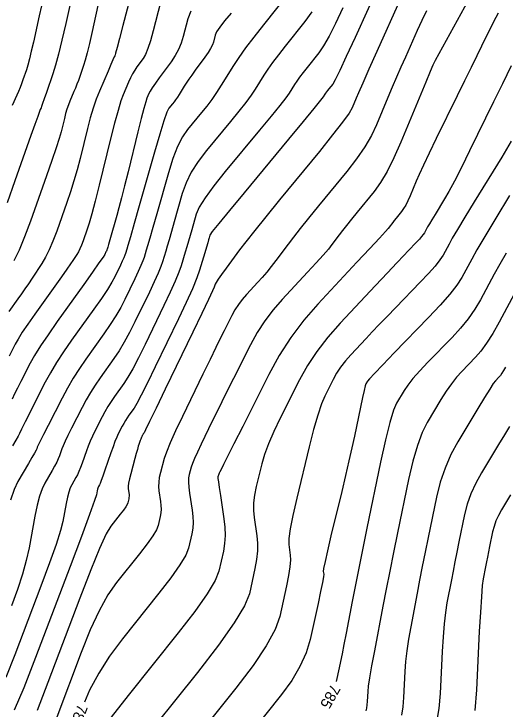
# Model space of a CAD drawing. Extents: x 2082232 to 2083549, y 592624 to 593832.
# Drawn here: x 2083048.01 to 2083079.59, y 593650 to 593694.71 of the extents above; entities that cross this region are included whole.
import ezdxf

# ---------------------------------------------------------------- set-up
doc = ezdxf.new("R2010")
doc.units = 0
doc.layers.add('DT_X_Contour_Major', color=7, linetype='Continuous')
doc.layers.add('DT_X_Contour_Minor', color=7, linetype='Continuous')

msp = doc.modelspace()

# ---------------------------------------------------------------- linework, layer by layer
at = {"layer": 'DT_X_Contour_Major'}
for points in [[(2083077.92, 593696.883), (2083075.333, 593692.152), (2083075.1, 593691.726), (2083075.021, 593691.582), (2083075.008, 593691.555), (2083074.95, 593691.416), (2083074.779, 593691.005), (2083074.495, 593690.323), (2083072.89, 593686.466), (2083072.442, 593685.452), (2083072.007, 593684.585), (2083071.583, 593683.866), (2083071.171, 593683.295), (2083070.087, 593681.971), (2083069.71, 593681.507), (2083069.39, 593681.108), (2083069.127, 593680.775), (2083068.923, 593680.506), (2083068.453, 593679.878), (2083068.223, 593679.59), (2083067.884, 593679.197), (2083067.436, 593678.7), (2083066.88, 593678.099), (2083065.251, 593676.356), (2083064.666, 593675.683), (2083064.131, 593674.969), (2083063.646, 593674.216), (2083063.212, 593673.424), (2083062.12, 593671.257), (2083061.729, 593670.477), (2083061.372, 593669.761), (2083061.05, 593669.109), (2083060.764, 593668.521), (2083060.046, 593667.039), (2083059.804, 593666.53), (2083059.617, 593666.115), (2083059.486, 593665.793), (2083059.409, 593665.565), (2083059.278, 593665.081), (2083059.243, 593664.871), (2083059.236, 593664.603), (2083059.257, 593664.278), (2083059.306, 593663.896), (2083059.475, 593662.8), (2083059.521, 593662.397), (2083059.531, 593662.009), (2083059.507, 593661.636), (2083059.447, 593661.279), (2083059.242, 593660.347), (2083059.064, 593659.904), (2083058.687, 593659.273), (2083058.108, 593658.454), (2083057.329, 593657.447), (2083054.985, 593654.511), (2083054.165, 593653.412), (2083053.462, 593652.318), (2083052.876, 593651.228), (2083052.542, 593650.453)], [(2083055.675, 593696.494), (2083055.019, 593693.972), (2083054.803, 593693.143), (2083054.646, 593692.547), (2083054.549, 593692.185), (2083054.511, 593692.057), (2083054.489, 593692.028), (2083054.456, 593691.957), (2083054.374, 593691.769), (2083054.242, 593691.463), (2083054.06, 593691.038), (2083053.509, 593689.748), (2083053.306, 593689.235), (2083053.11, 593688.661), (2083052.92, 593688.028), (2083052.738, 593687.336), (2083052.261, 593685.409), (2083052.074, 593684.691), (2083051.87, 593683.981), (2083051.651, 593683.28), (2083051.415, 593682.587), (2083050.764, 593680.751), (2083050.521, 593680.104), (2083050.281, 593679.541), (2083050.043, 593679.06), (2083049.807, 593678.662), (2083049.181, 593677.713), (2083048.948, 593677.363), (2083048.719, 593677.026), (2083048.494, 593676.7), (2083048.273, 593676.387), (2083047.689, 593675.569)], [(2083067.172, 593694.84), (2083066.713, 593694.223), (2083065.451, 593692.645), (2083065.011, 593692.085), (2083064.636, 593691.588), (2083064.327, 593691.154), (2083064.085, 593690.783), (2083063.524, 593689.878), (2083063.268, 593689.493), (2083062.918, 593689.018), (2083062.475, 593688.453), (2083061.939, 593687.797), (2083060.385, 593685.928), (2083059.851, 593685.229), (2083059.414, 593684.535), (2083059.074, 593683.845), (2083058.832, 593683.16), (2083058.314, 593681.34), (2083058.135, 593680.71), (2083057.985, 593680.187), (2083057.864, 593679.77), (2083057.772, 593679.46), (2083057.568, 593678.774), (2083057.457, 593678.459), (2083057.279, 593678.029), (2083057.033, 593677.483), (2083056.72, 593676.822), (2083055.793, 593674.904), (2083055.448, 593674.217), (2083055.107, 593673.595), (2083054.771, 593673.037), (2083054.439, 593672.543), (2083053.56, 593671.312), (2083053.24, 593670.846), (2083052.939, 593670.371), (2083052.656, 593669.886), (2083052.392, 593669.393), (2083051.714, 593668.065), (2083051.484, 593667.609), (2083051.303, 593667.234), (2083051.172, 593666.943), (2083051.089, 593666.733), (2083050.935, 593666.285), (2083050.863, 593666.1), (2083050.761, 593665.881), (2083050.629, 593665.629), (2083050.468, 593665.344), (2083049.999, 593664.537), (2083049.827, 593664.177), (2083049.664, 593663.701), (2083049.509, 593663.111), (2083049.362, 593662.405), (2083048.982, 593660.37), (2083048.805, 593659.564), (2083048.559, 593658.673), (2083048.244, 593657.696), (2083047.861, 593656.633)], [(2083079.651, 593679.325), (2083079.248, 593678.621), (2083078.892, 593677.976), (2083078.003, 593676.332), (2083077.639, 593675.718), (2083077.214, 593675.109), (2083076.726, 593674.504), (2083076.176, 593673.904), (2083074.627, 593672.309), (2083074.096, 593671.748), (2083073.664, 593671.259), (2083073.332, 593670.844), (2083073.099, 593670.501), (2083072.61, 593669.685), (2083072.408, 593669.218), (2083072.17, 593668.429), (2083071.894, 593667.317), (2083071.582, 593665.883), (2083070.7, 593661.63), (2083070.393, 593660.139), (2083070.132, 593658.855), (2083069.917, 593657.78), (2083069.749, 593656.912), (2083069.363, 593654.876), (2083069.227, 593654.164), (2083069.108, 593653.556), (2083069.005, 593653.052), (2083068.92, 593652.652), (2083068.726, 593651.771)]]:
    msp.add_lwpolyline(points, dxfattribs=at)
at = {"layer": 'DT_X_Contour_Minor'}
for points in [[(2083052.027, 593697.202), (2083051.341, 593694.101), (2083051.096, 593693.026), (2083050.877, 593692.13), (2083050.683, 593691.411), (2083050.515, 593690.869), (2083050.099, 593689.662), (2083049.961, 593689.261), (2083049.857, 593688.963), (2083049.788, 593688.769), (2083049.754, 593688.679), (2083049.708, 593688.577), (2083049.658, 593688.443), (2083049.541, 593688.119), (2083049.357, 593687.603), (2083049.107, 593686.897), (2083048.075, 593683.982), (2083047.572, 593682.564)], [(2083071.617, 593696.904), (2083069.941, 593693.204), (2083069.379, 593691.975), (2083068.953, 593691.066), (2083068.661, 593690.475), (2083068.503, 593690.203), (2083068.263, 593689.903), (2083068.179, 593689.796), (2083068.108, 593689.701), (2083068.049, 593689.619), (2083068.003, 593689.548), (2083067.896, 593689.376), (2083067.727, 593689.158), (2083067.299, 593688.633), (2083066.612, 593687.8), (2083065.667, 593686.661), (2083062.802, 593683.213), (2083061.859, 593682.073), (2083061.18, 593681.239), (2083060.765, 593680.712), (2083060.613, 593680.49), (2083060.561, 593680.306), (2083060.529, 593680.194), (2083060.47, 593679.996), (2083060.386, 593679.712), (2083060.275, 593679.341), (2083059.946, 593678.238), (2083059.768, 593677.732), (2083059.481, 593677.04), (2083059.086, 593676.162), (2083058.582, 593675.098), (2083057.092, 593672.014), (2083056.588, 593670.981), (2083056.193, 593670.194), (2083055.907, 593669.654), (2083055.731, 593669.36), (2083055.405, 593668.904), (2083055.287, 593668.731), (2083055.175, 593668.555), (2083055.07, 593668.376), (2083054.973, 593668.193), (2083054.722, 593667.702), (2083054.621, 593667.488), (2083054.508, 593667.214), (2083054.381, 593666.88), (2083054.242, 593666.487), (2083053.854, 593665.359), (2083053.724, 593664.984), (2083053.625, 593664.705), (2083053.555, 593664.521), (2083053.517, 593664.433), (2083053.455, 593664.326), (2083053.432, 593664.278), (2083053.41, 593664.215), (2083053.389, 593664.137), (2083053.37, 593664.043), (2083053.319, 593663.773), (2083053.199, 593663.409), (2083052.876, 593662.522), (2083052.35, 593661.111), (2083051.621, 593659.175), (2083049.407, 593653.315), (2083048.648, 593651.371), (2083048.033, 593649.934)], [(2083065.818, 593696.233), (2083064.045, 593694.016), (2083063.426, 593693.229), (2083062.9, 593692.531), (2083062.467, 593691.921), (2083062.125, 593691.4), (2083061.338, 593690.129), (2083061.038, 593689.661), (2083060.727, 593689.211), (2083060.406, 593688.779), (2083060.075, 593688.365), (2083059.177, 593687.285), (2083058.847, 593686.807), (2083058.531, 593686.182), (2083058.229, 593685.412), (2083057.941, 593684.495), (2083057.19, 593681.856), (2083056.938, 593680.968), (2083056.742, 593680.282), (2083056.603, 593679.799), (2083056.521, 593679.519), (2083056.379, 593679.042), (2083056.302, 593678.823), (2083056.178, 593678.523), (2083056.007, 593678.144), (2083055.788, 593677.683), (2083055.144, 593676.349), (2083054.878, 593675.836), (2083054.565, 593675.295), (2083054.203, 593674.728), (2083053.794, 593674.135), (2083052.638, 593672.516), (2083052.217, 593671.903), (2083051.82, 593671.278), (2083051.449, 593670.642), (2083051.102, 593669.993), (2083050.21, 593668.247), (2083049.915, 593667.669), (2083049.701, 593667.244), (2083049.567, 593666.974), (2083049.513, 593666.856), (2083049.476, 593666.748), (2083049.432, 593666.658), (2083049.329, 593666.47), (2083049.166, 593666.183), (2083048.943, 593665.799), (2083048.271, 593664.642), (2083048.025, 593664.126), (2083047.791, 593663.444)], [(2083053.52, 593695.769), (2083053.034, 593693.574), (2083052.864, 593692.82), (2083052.716, 593692.207), (2083052.591, 593691.734), (2083052.489, 593691.401), (2083052.248, 593690.699), (2083052.156, 593690.44), (2083052.063, 593690.19), (2083051.968, 593689.948), (2083051.871, 593689.714), (2083051.609, 593689.102), (2083051.513, 593688.861), (2083051.422, 593688.596), (2083051.335, 593688.307), (2083051.253, 593687.994), (2083051.038, 593687.13), (2083050.92, 593686.709), (2083050.725, 593686.098), (2083050.453, 593685.295), (2083050.105, 593684.3), (2083049.074, 593681.392), (2083048.698, 593680.38), (2083048.343, 593679.526), (2083048.008, 593678.829)], [(2083072.86, 593695.716), (2083071.34, 593692.303), (2083070.829, 593691.155), (2083070.437, 593690.269), (2083070.164, 593689.646), (2083070.009, 593689.285), (2083069.755, 593688.675), (2083069.552, 593688.328), (2083069.133, 593687.746), (2083068.499, 593686.928), (2083067.649, 593685.875), (2083065.094, 593682.753), (2083064.215, 593681.673), (2083063.493, 593680.776), (2083062.928, 593680.062), (2083062.521, 593679.53), (2083061.645, 593678.356), (2083061.354, 593677.962), (2083061.141, 593677.66), (2083061.004, 593677.449), (2083060.944, 593677.329), (2083060.885, 593677.134), (2083060.783, 593676.897), (2083060.52, 593676.336), (2083060.097, 593675.449), (2083059.513, 593674.236), (2083057.741, 593670.569), (2083057.158, 593669.363), (2083056.736, 593668.494), (2083056.475, 593667.962), (2083056.376, 593667.768), (2083056.328, 593667.7), (2083056.31, 593667.674), (2083056.293, 593667.648), (2083056.278, 593667.621), (2083056.263, 593667.594), (2083056.225, 593667.52), (2083056.209, 593667.485), (2083056.188, 593667.432), (2083056.163, 593667.364), (2083056.133, 593667.279), (2083056.048, 593667.03), (2083056.007, 593666.902), (2083055.95, 593666.707), (2083055.876, 593666.443), (2083055.785, 593666.111), (2083055.52, 593665.135), (2083055.436, 593664.802), (2083055.38, 593664.533), (2083055.353, 593664.33), (2083055.354, 593664.191), (2083055.398, 593663.909), (2083055.41, 593663.805), (2083055.412, 593663.705), (2083055.406, 593663.609), (2083055.391, 593663.517), (2083055.338, 593663.277), (2083055.292, 593663.163), (2083055.195, 593663.001), (2083055.046, 593662.79), (2083054.845, 593662.53), (2083054.241, 593661.774), (2083053.947, 593661.271), (2083053.517, 593660.331), (2083052.952, 593658.953), (2083052.251, 593657.137), (2083050.201, 593651.711), (2083049.503, 593649.914)], [(2083069.158, 593695.096), (2083068.691, 593694.099), (2083068.277, 593693.286), (2083067.916, 593692.657), (2083067.608, 593692.213), (2083066.857, 593691.274), (2083066.595, 593690.94), (2083066.372, 593690.644), (2083066.188, 593690.386), (2083066.044, 593690.165), (2083065.71, 593689.627), (2083065.497, 593689.326), (2083065.108, 593688.825), (2083064.544, 593688.127), (2083063.803, 593687.229), (2083061.593, 593684.57), (2083060.855, 593683.651), (2083060.297, 593682.887), (2083059.919, 593682.278), (2083059.722, 593681.825), (2083059.438, 593680.823), (2083059.332, 593680.452), (2083059.227, 593680.092), (2083059.125, 593679.741), (2083059.024, 593679.401), (2083058.757, 593678.506), (2083058.613, 593678.096), (2083058.38, 593677.534), (2083058.06, 593676.822), (2083057.651, 593675.96), (2083056.443, 593673.459), (2083056.018, 593672.599), (2083055.65, 593671.894), (2083055.339, 593671.345), (2083055.085, 593670.951), (2083054.483, 593670.108), (2083054.263, 593669.789), (2083054.057, 593669.463), (2083053.863, 593669.131), (2083053.682, 593668.793), (2083053.218, 593667.884), (2083053.052, 593667.548), (2083052.905, 593667.224), (2083052.777, 593666.912), (2083052.666, 593666.61), (2083052.395, 593665.822), (2083052.293, 593665.542), (2083052.193, 593665.293), (2083052.092, 593665.075), (2083051.992, 593664.888), (2083051.727, 593664.431), (2083051.63, 593664.227), (2083051.537, 593663.958), (2083051.449, 593663.624), (2083051.366, 593663.224), (2083051.151, 593662.071), (2083051.002, 593661.487), (2083050.717, 593660.597), (2083050.297, 593659.403), (2083049.741, 593657.904), (2083048.077, 593653.5), (2083047.493, 593652.03)], [(2083057.432, 593695.444), (2083056.957, 593693.617), (2083056.783, 593692.992), (2083056.617, 593692.489), (2083056.459, 593692.107), (2083056.31, 593691.847), (2083055.923, 593691.316), (2083055.78, 593691.104), (2083055.641, 593690.867), (2083055.506, 593690.605), (2083055.376, 593690.318), (2083055.035, 593689.518), (2083054.888, 593689.116), (2083054.704, 593688.508), (2083054.482, 593687.695), (2083054.223, 593686.677), (2083053.483, 593683.689), (2083053.228, 593682.672), (2083053.016, 593681.865), (2083052.849, 593681.265), (2083052.725, 593680.875), (2083052.454, 593680.111), (2083052.353, 593679.842), (2083052.253, 593679.607), (2083052.154, 593679.407), (2083052.056, 593679.242), (2083051.796, 593678.847), (2083051.65, 593678.633), (2083051.408, 593678.287), (2083051.069, 593677.808), (2083050.634, 593677.198), (2083049.347, 593675.395), (2083048.906, 593674.767), (2083048.549, 593674.238), (2083048.277, 593673.805), (2083048.088, 593673.47), (2083047.699, 593672.708)], [(2083049.788, 593695.242), (2083049.64, 593694.593), (2083049.264, 593692.896), (2083049.13, 593692.308), (2083049.01, 593691.817), (2083048.904, 593691.423), (2083048.812, 593691.127), (2083048.585, 593690.466), (2083048.496, 593690.218), (2083048.402, 593689.971), (2083048.302, 593689.725), (2083048.196, 593689.48), (2083047.905, 593688.826)], [(2083059.394, 593694.891), (2083059.189, 593694.395), (2083058.895, 593693.261), (2083058.763, 593692.841), (2083058.588, 593692.43), (2083058.37, 593692.029), (2083058.109, 593691.637), (2083057.356, 593690.604), (2083057.103, 593690.251), (2083056.908, 593689.965), (2083056.771, 593689.747), (2083056.692, 593689.598), (2083056.56, 593689.288), (2083056.487, 593689.066), (2083056.366, 593688.632), (2083056.198, 593687.986), (2083055.983, 593687.127), (2083055.346, 593684.555), (2083055.121, 593683.656), (2083054.925, 593682.887), (2083054.757, 593682.25), (2083054.617, 593681.743), (2083054.172, 593680.177), (2083054.091, 593679.892), (2083054.04, 593679.713), (2083054.018, 593679.638), (2083054, 593679.578), (2083053.991, 593679.55), (2083053.975, 593679.513), (2083053.954, 593679.465), (2083053.926, 593679.407), (2083053.845, 593679.239), (2083053.738, 593679.072), (2083053.479, 593678.696), (2083053.067, 593678.111), (2083052.502, 593677.318), (2083050.793, 593674.924), (2083050.204, 593674.084), (2083049.718, 593673.357), (2083049.337, 593672.744), (2083049.059, 593672.245), (2083048.456, 593671.066), (2083048.243, 593670.645), (2083048.053, 593670.269), (2083047.888, 593669.937)], [(2083061.968, 593694.756), (2083061.553, 593694.262), (2083061.245, 593693.862), (2083061.043, 593693.557), (2083060.947, 593693.345), (2083060.833, 593692.906), (2083060.766, 593692.722), (2083060.652, 593692.5), (2083060.49, 593692.239), (2083060.281, 593691.939), (2083059.66, 593691.087), (2083059.442, 593690.783), (2083059.251, 593690.511), (2083059.088, 593690.269), (2083058.954, 593690.059), (2083058.633, 593689.541), (2083058.516, 593689.357), (2083058.407, 593689.194), (2083058.305, 593689.053), (2083058.211, 593688.933), (2083057.968, 593688.642), (2083057.843, 593688.385), (2083057.648, 593687.83), (2083057.384, 593686.979), (2083057.05, 593685.831), (2083056.067, 593682.373), (2083055.741, 593681.226), (2083055.499, 593680.378), (2083055.342, 593679.829), (2083055.27, 593679.578), (2083055.189, 593679.31), (2083055.146, 593679.187), (2083055.076, 593679.018), (2083054.98, 593678.804), (2083054.857, 593678.545), (2083054.494, 593677.794), (2083054.308, 593677.454), (2083054.022, 593676.996), (2083053.635, 593676.42), (2083053.148, 593675.726), (2083051.715, 593673.72), (2083051.207, 593672.987), (2083050.757, 593672.293), (2083050.364, 593671.636), (2083050.029, 593671.019), (2083049.214, 593669.423), (2083048.94, 593668.886), (2083048.729, 593668.472), (2083048.582, 593668.18), (2083048.498, 593668.011), (2083048.359, 593667.724), (2083048.274, 593667.564), (2083048.125, 593667.302), (2083047.91, 593666.936)], [(2083074.54, 593694.923), (2083074.229, 593694.281), (2083073.936, 593693.641), (2083073.177, 593691.937), (2083072.894, 593691.296), (2083072.613, 593690.648), (2083072.334, 593689.996), (2083072.058, 593689.338), (2083071.324, 593687.575), (2083070.998, 593686.892), (2083070.57, 593686.166), (2083070.041, 593685.397), (2083069.41, 593684.585), (2083067.591, 593682.362), (2083066.957, 593681.583), (2083066.42, 593680.913), (2083065.979, 593680.353), (2083065.635, 593679.902), (2083064.847, 593678.847), (2083064.554, 593678.463), (2083064.265, 593678.104), (2083063.979, 593677.769), (2083063.698, 593677.458), (2083062.955, 593676.662), (2083062.687, 593676.354), (2083062.443, 593676.029), (2083062.221, 593675.685), (2083062.023, 593675.323), (2083061.524, 593674.333), (2083061.299, 593673.881), (2083060.997, 593673.266), (2083060.618, 593672.488), (2083060.161, 593671.548), (2083058.843, 593668.825), (2083058.398, 593667.89), (2083058.055, 593667.127), (2083057.813, 593666.536), (2083057.673, 593666.116), (2083057.431, 593665.227), (2083057.357, 593664.903), (2083057.316, 593664.598), (2083057.307, 593664.311), (2083057.33, 593664.044), (2083057.436, 593663.354), (2083057.465, 593663.101), (2083057.472, 593662.857), (2083057.457, 593662.623), (2083057.419, 593662.398), (2083057.29, 593661.812), (2083057.178, 593661.534), (2083056.941, 593661.137), (2083056.577, 593660.622), (2083056.087, 593659.988), (2083054.613, 593658.142), (2083054.056, 593657.342), (2083053.49, 593656.324), (2083052.914, 593655.091), (2083052.33, 593653.64), (2083050.759, 593649.483)], [(2083079.139, 593694.773), (2083078.848, 593694.196), (2083078.079, 593692.649), (2083077.764, 593692.013), (2083077.396, 593691.266), (2083076.974, 593690.408), (2083076.5, 593689.438), (2083075.164, 593686.705), (2083074.708, 593685.764), (2083074.34, 593684.993), (2083074.061, 593684.39), (2083073.871, 593683.956), (2083073.483, 593683.023), (2083073.34, 593682.698), (2083073.2, 593682.419), (2083073.064, 593682.189), (2083072.932, 593682.005), (2083072.584, 593681.58), (2083072.463, 593681.431), (2083072.36, 593681.303), (2083072.276, 593681.196), (2083072.21, 593681.11), (2083072.059, 593680.908), (2083071.892, 593680.716), (2083071.503, 593680.29), (2083070.893, 593679.632), (2083070.061, 593678.74), (2083067.548, 593676.05), (2083066.645, 593675.011), (2083065.819, 593673.91), (2083065.071, 593672.748), (2083064.4, 593671.525), (2083062.716, 593668.181), (2083062.158, 593667.073), (2083061.747, 593666.255), (2083061.483, 593665.729), (2083061.366, 593665.493), (2083061.249, 593665.252), (2083061.21, 593665.17), (2083061.18, 593665.102), (2083061.158, 593665.05), (2083061.146, 593665.013), (2083061.124, 593664.934), (2083061.128, 593664.838), (2083061.156, 593664.608), (2083061.207, 593664.245), (2083061.282, 593663.748), (2083061.514, 593662.245), (2083061.576, 593661.692), (2083061.591, 593661.16), (2083061.557, 593660.65), (2083061.476, 593660.16), (2083061.194, 593658.882), (2083060.951, 593658.274), (2083060.432, 593657.409), (2083059.639, 593656.286), (2083058.571, 593654.905), (2083055.357, 593650.879), (2083054.273, 593649.482)], [(2083079.978, 593691.375), (2083079.41, 593690.221), (2083078.838, 593689.052), (2083077.305, 593685.916), (2083076.774, 593684.84), (2083076.329, 593683.965), (2083075.97, 593683.29), (2083075.698, 593682.816), (2083075.088, 593681.817), (2083074.881, 593681.478), (2083074.72, 593681.21), (2083074.603, 593681.012), (2083074.53, 593680.884), (2083074.398, 593680.639), (2083074.329, 593680.532), (2083074.221, 593680.396), (2083074.076, 593680.231), (2083073.892, 593680.036), (2083073.35, 593679.478), (2083073.066, 593679.182), (2083072.621, 593678.711), (2083072.016, 593678.066), (2083071.249, 593677.247), (2083068.991, 593674.829), (2083068.192, 593673.921), (2083067.488, 593673.01), (2083066.881, 593672.095), (2083066.37, 593671.176), (2083065.134, 593668.722), (2083064.712, 593667.848), (2083064.372, 593667.066), (2083064.115, 593666.376), (2083063.94, 593665.779), (2083063.585, 593664.309), (2083063.477, 593663.771), (2083063.419, 593663.261), (2083063.412, 593662.778), (2083063.455, 593662.322), (2083063.637, 593661.143), (2083063.679, 593660.68), (2083063.672, 593660.175), (2083063.613, 593659.629), (2083063.504, 593659.041), (2083063.146, 593657.417), (2083062.837, 593656.645), (2083062.178, 593655.545), (2083061.171, 593654.118), (2083059.813, 593652.363), (2083055.728, 593647.247)], [(2083079.98, 593686.526), (2083079.367, 593685.509), (2083077.599, 593682.617), (2083077, 593681.635), (2083076.532, 593680.857), (2083076.193, 593680.284), (2083075.984, 593679.915), (2083075.6, 593679.203), (2083075.4, 593678.894), (2083075.089, 593678.5), (2083074.667, 593678.021), (2083074.133, 593677.457), (2083072.563, 593675.841), (2083072.002, 593675.261), (2083071.496, 593674.734), (2083071.045, 593674.26), (2083070.649, 593673.84), (2083069.667, 593672.789), (2083069.319, 593672.394), (2083069.013, 593671.997), (2083068.749, 593671.6), (2083068.527, 593671.2), (2083067.99, 593670.133), (2083067.776, 593669.629), (2083067.538, 593668.915), (2083067.276, 593667.993), (2083066.99, 593666.862), (2083066.194, 593663.568), (2083065.937, 593662.455), (2083065.766, 593661.588), (2083065.678, 593660.965), (2083065.675, 593660.588), (2083065.78, 593659.908), (2083065.794, 593659.593), (2083065.757, 593659.157), (2083065.67, 593658.6), (2083065.532, 593657.922), (2083065.098, 593655.952), (2083064.8, 593655.111), (2083064.231, 593654.065), (2083063.391, 593652.813), (2083062.281, 593651.356), (2083058.959, 593647.196)], [(2083079.873, 593683.031), (2083078.987, 593681.575), (2083078.285, 593680.408), (2083077.769, 593679.532), (2083077.438, 593678.945), (2083076.802, 593677.768), (2083076.489, 593677.275), (2083076.029, 593676.679), (2083075.422, 593675.98), (2083074.667, 593675.179), (2083072.458, 593672.905), (2083071.729, 593672.151), (2083071.198, 593671.597), (2083070.866, 593671.241), (2083070.732, 593671.084), (2083070.641, 593670.931), (2083070.593, 593670.794), (2083070.517, 593670.495), (2083070.413, 593670.036), (2083070.282, 593669.416), (2083069.895, 593667.548), (2083069.735, 593666.801), (2083069.547, 593665.96), (2083069.33, 593665.026), (2083069.085, 593663.999), (2083068.393, 593661.136), (2083068.168, 593660.188), (2083068.01, 593659.492), (2083067.919, 593659.047), (2083067.895, 593658.854), (2083067.923, 593658.674), (2083067.908, 593658.506), (2083067.843, 593658.139), (2083067.727, 593657.571), (2083067.561, 593656.803), (2083067.05, 593654.487), (2083066.792, 593653.614), (2083066.4, 593652.731), (2083065.875, 593651.838), (2083065.216, 593650.935), (2083063.282, 593648.513)], [(2083080.345, 593677.006), (2083079.205, 593674.897), (2083078.79, 593674.162), (2083078.398, 593673.538), (2083078.029, 593673.027), (2083077.684, 593672.628), (2083076.796, 593671.714), (2083076.462, 593671.344), (2083076.13, 593670.922), (2083075.797, 593670.447), (2083075.465, 593669.918), (2083074.579, 593668.44), (2083074.255, 593667.794), (2083073.947, 593666.965), (2083073.656, 593665.955), (2083073.382, 593664.761), (2083072.672, 593661.336), (2083072.413, 593660.078), (2083072.171, 593658.872), (2083071.943, 593657.718), (2083071.732, 593656.617), (2083071.188, 593653.75), (2083071.008, 593652.779), (2083070.876, 593652.019), (2083070.793, 593651.468), (2083070.757, 593651.128), (2083070.725, 593650.499), (2083070.707, 593650.274), (2083070.675, 593650.07), (2083070.629, 593649.886)], [(2083079.614, 593671.993), (2083079.494, 593671.779), (2083079.383, 593671.601), (2083079.283, 593671.459), (2083079.192, 593671.353), (2083078.964, 593671.118), (2083078.829, 593670.941), (2083078.595, 593670.585), (2083078.263, 593670.049), (2083077.831, 593669.336), (2083076.548, 593667.194), (2083076.102, 593666.369), (2083075.725, 593665.502), (2083075.419, 593664.592), (2083075.182, 593663.64), (2083074.644, 593661.043), (2083074.448, 593660.089), (2083074.264, 593659.175), (2083074.091, 593658.3), (2083073.931, 593657.465), (2083073.519, 593655.291), (2083073.379, 593654.5), (2083073.271, 593653.757), (2083073.194, 593653.061), (2083073.147, 593652.413), (2083073.064, 593650.749), (2083073.015, 593650.152), (2083072.93, 593649.611)], [(2083079.862, 593668.175), (2083079.538, 593667.649), (2083079.159, 593667.019), (2083078.072, 593665.205), (2083077.698, 593664.527), (2083077.392, 593663.853), (2083077.153, 593663.183), (2083076.982, 593662.518), (2083076.615, 593660.75), (2083076.482, 593660.1), (2083076.356, 593659.477), (2083076.239, 593658.882), (2083076.13, 593658.313), (2083075.849, 593656.833), (2083075.751, 593656.221), (2083075.666, 593655.494), (2083075.595, 593654.653), (2083075.538, 593653.698), (2083075.403, 593650.998), (2083075.323, 593650.03), (2083075.185, 593649.151)], [(2083079.939, 593663.788), (2083079.361, 593662.824), (2083079.162, 593662.463), (2083079, 593662.105), (2083078.873, 593661.749), (2083078.782, 593661.396), (2083078.587, 593660.456), (2083078.516, 593660.111), (2083078.449, 593659.78), (2083078.387, 593659.464), (2083078.329, 593659.161), (2083078.18, 593658.375), (2083078.122, 593657.942), (2083078.061, 593657.232), (2083077.996, 593656.246), (2083077.928, 593654.983), (2083077.741, 593651.247), (2083077.631, 593649.908)]]:
    msp.add_lwpolyline(points, dxfattribs=at)

# ---------------------------------------------------------------- texts
at = {"layer": 'DT_X_Contour_Major'}
for s, rotation, p in [('785', 240.7225, (2083068.43, 593651.657)), ('780', 248.8809, (2083052.126, 593650.369))]:
    msp.add_text(s, height=0.7, rotation=rotation, dxfattribs=at).set_placement(p)

doc.saveas('drawing.dxf')
